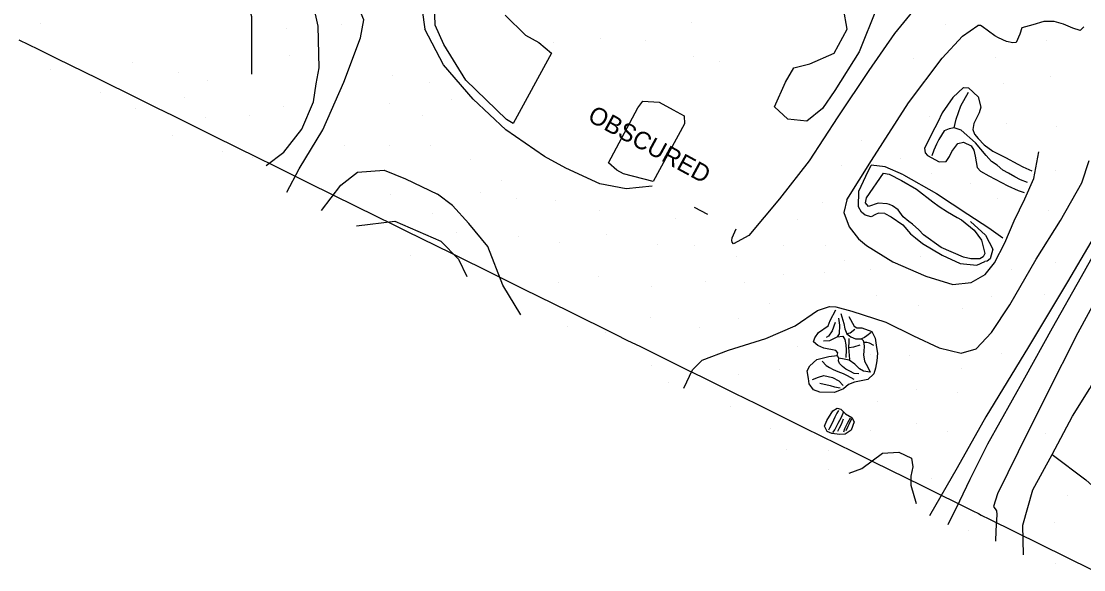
# Model space of a CAD drawing. Extents: x 1497074 to 1501343, y 481943 to 486114.
# Drawn here: x 1498383.4 to 1498743.8, y 482971.5 to 483157.8 of the extents above; entities that cross this region are included whole.
import ezdxf

# ---------------------------------------------------------------- set-up
doc = ezdxf.new("R2010")
doc.units = 0
for name, color, linetype in [('PH Exist DTM Boundary', 7, 'Continuous'), ('PH Exist DTM Breakline', 7, 'Continuous'), ('PH Exist DTM Obscure Area', 7, 'Continuous'), ('PH Exist DTM Obscure Area Text', 7, 'Continuous'), ('PH Exist DTM Point', 7, 'Continuous')]:
    doc.layers.add(name, color=color, linetype=linetype)

msp = doc.modelspace()

# ---------------------------------------------------------------- linework, layer by layer
at = {"layer": 'PH Exist DTM Boundary'}
msp.add_lwpolyline([(1498382.59, 483151.49), (1498389.09, 483148.28), (1498395.45, 483145.13), (1498409.09, 483138.39), (1498423.04, 483131.49), (1498427.09, 483129.49), (1498429.09, 483128.5), (1498435, 483125.58), (1498449.09, 483118.61), (1498463.5, 483111.49), (1498469.09, 483108.73), (1498480.62, 483103.03), (1498489.09, 483098.84), (1498503.96, 483091.49), (1498509.09, 483088.95), (1498514.11, 483086.47), (1498529.09, 483079.07), (1498544.41, 483071.49), (1498549.09, 483069.18), (1498553.66, 483066.92), (1498569.09, 483059.29), (1498584.87, 483051.49), (1498589.09, 483049.4), (1498593.22, 483047.37), (1498609.09, 483039.52), (1498614.46, 483036.86), (1498625.33, 483031.49), (1498629.09, 483029.63), (1498632.77, 483027.81), (1498649.09, 483019.74), (1498665.78, 483011.49), (1498669.09, 483009.86), (1498672.32, 483008.26), (1498689.09, 482999.97), (1498706.24, 482991.49), (1498708.15, 482990.55), (1498709.09, 482990.08), (1498711.88, 482988.71), (1498729.09, 482980.2), (1498746.7, 482971.49)], dxfattribs=at)
at = {"layer": 'PH Exist DTM Breakline'}
for points in [[(1498622, 483355.41), (1498618.79, 483354.17), (1498613.28, 483351.31), (1498611.12, 483349.07), (1498607.14, 483341.75), (1498600.37, 483328.8), (1498590.44, 483310.58), (1498579.89, 483289.02), (1498569.64, 483267.13), (1498541.67, 483216.49), (1498520.52, 483170.27), (1498519.37, 483161.56), (1498520.31, 483155.11)], [(1498473.5, 483099.7), (1498477.7, 483107.63), (1498485.71, 483120.88), (1498492.76, 483137.06), (1498498.46, 483152.11), (1498499.56, 483158.23), (1498497.41, 483163.31), (1498492.81, 483171.54), (1498485.39, 483183.11), (1498476.9, 483196.32), (1498465.76, 483214.45), (1498460.67, 483224.32), (1498454.36, 483237.29), (1498449.93, 483250.27), (1498448.07, 483254.92), (1498444.24, 483260.82)], [(1498466.41, 483108.81), (1498472.44, 483113.33), (1498478.59, 483121.09), (1498482.51, 483130.41), (1498483.46, 483136.54), (1498484.47, 483141.97), (1498484.07, 483156.03), (1498481.75, 483166.82), (1498477.89, 483172.53), (1498465.22, 483191.55), (1498454.7, 483209.94), (1498449.46, 483223.82), (1498446.86, 483233.24), (1498445.32, 483241.84)], [(1498432.89, 483220.53), (1498435.79, 483209.89), (1498446.48, 483192.53), (1498457.32, 483173.56), (1498461.44, 483159.41), (1498461.52, 483139.75)], [(1498818.81, 483215.1), (1498811.68, 483200.54), (1498801.74, 483180.25), (1498791.19, 483160.99), (1498777.43, 483137.66), (1498760.89, 483107.72), (1498738.31, 483069.26), (1498725.13, 483047.23), (1498710.67, 483023.47), (1498700.89, 483006.05), (1498691.51, 482989.84)], [(1498690.35, 483166.84), (1498679.61, 483153.61), (1498670.9, 483141.06), (1498660.42, 483125.33), (1498650.63, 483110.31), (1498640.67, 483097.48), (1498630.16, 483085), (1498625.01, 483082.22), (1498624.58, 483082.7), (1498624.44, 483083.3), (1498624.56, 483084.26), (1498625.95, 483087.26)], [(1498723.43, 482976.61), (1498723.19, 482986.62), (1498726.6, 482998.6), (1498733.13, 483010.6), (1498740, 483023.68), (1498745.96, 483033.07), (1498748.35, 483037.63), (1498751.99, 483044.55), (1498753.5, 483047.42), (1498759.16, 483055.95), (1498769.45, 483069.56), (1498780.28, 483085.88), (1498790.78, 483105.07), (1498801.36, 483124.01), (1498812.53, 483143.77), (1498827.29, 483166.27)], [(1498743.89, 483155.89), (1498742.64, 483154.66), (1498740.11, 483155.39), (1498736.99, 483156.78), (1498733.85, 483157.72), (1498730.28, 483157.72), (1498726.58, 483156.58), (1498722.84, 483155.57), (1498722.18, 483153.32), (1498720.96, 483150.52), (1498719.81, 483150.41), (1498717.58, 483150.92), (1498714.96, 483152.11), (1498713.64, 483152.81), (1498709.37, 483156), (1498708.8, 483156.26), (1498707.91, 483156.32)], [(1498597.47, 483101.79), (1498588.64, 483100.9), (1498579.69, 483102.58), (1498568.18, 483107.85), (1498560.94, 483111.79), (1498547.72, 483120.9), (1498536.65, 483131.32), (1498526.66, 483142.95), (1498520.31, 483155.11)], [(1498663.48, 483097.08), (1498671.83, 483110.43), (1498684.34, 483130.03), (1498695.86, 483145.21), (1498702.75, 483152.74), (1498707.91, 483156.32)], [(1498703.04, 483135.22), (1498699.38, 483131.85), (1498695.82, 483126.6), (1498694.31, 483123.43), (1498693.3, 483121.57), (1498689.85, 483114.66), (1498690.03, 483113.04), (1498690.78, 483112.18), (1498694.8, 483109.99), (1498697.18, 483110.08), (1498698.24, 483111.86), (1498699.12, 483113.58), (1498701.16, 483116.28), (1498703.03, 483116.7), (1498705.69, 483115.5), (1498706.55, 483113.93), (1498706.99, 483111.93), (1498707.63, 483108.09), (1498708.8, 483106.81), (1498711.63, 483105.3), (1498715.95, 483103.01), (1498718.03, 483101.87), (1498721.55, 483100.27), (1498723.66, 483099.57)], [(1498699.86, 483121.54), (1498700.58, 483124.52), (1498702.13, 483129.06), (1498704.7, 483133.66)], [(1498703.04, 483135.22), (1498704.73, 483135.2), (1498708.05, 483132.05), (1498708.87, 483128.56), (1498708.39, 483126.67), (1498706.56, 483123.02), (1498706.21, 483120.97), (1498706.76, 483119.4), (1498708.07, 483117.91), (1498710.04, 483115.82), (1498713.02, 483113.67), (1498717.24, 483111.45), (1498721.43, 483109.25), (1498723.14, 483108.34), (1498726.2, 483106.96)], [(1498724.71, 483103), (1498722.34, 483103.93), (1498720.47, 483104.9), (1498718.32, 483106.19), (1498716.35, 483107.22), (1498714.45, 483108.91), (1498712.6, 483110.09), (1498710.77, 483112.21), (1498707.11, 483116.47), (1498702.21, 483120.74), (1498699.86, 483121.54), (1498698.17, 483121.18), (1498696.43, 483120.52), (1498694.66, 483117.62), (1498693.9, 483116.04), (1498693.03, 483113.98), (1498692.3, 483112.1)], [(1498659.76, 483060.76), (1498665.21, 483059.3), (1498676.68, 483055.58), (1498686.08, 483050.92), (1498694.83, 483046.91), (1498702.25, 483045.05), (1498707.34, 483046.55), (1498712.51, 483052.09), (1498718.73, 483061.49), (1498727.75, 483076.99), (1498735.96, 483090.06), (1498743.14, 483102.93), (1498745.7, 483110.45)], [(1498670.13, 483081.59), (1498679.1, 483076.07), (1498690.29, 483071.21), (1498699.42, 483068.32), (1498705.62, 483069.02), (1498710.37, 483071.8), (1498713.57, 483075.68), (1498717.09, 483082.51), (1498720.22, 483090.03), (1498723.9, 483097.44), (1498726.89, 483104.35), (1498728.65, 483113.42)], [(1498485.24, 483093.52), (1498491.76, 483102.13), (1498497.46, 483106.48), (1498506.46, 483107.13), (1498513.77, 483104.23), (1498524.63, 483099.09)], [(1498676.37, 483092.46), (1498674.26, 483092.55), (1498673.23, 483092.08), (1498671.75, 483091.39), (1498669.64, 483091.87), (1498668.47, 483092.95), (1498667.47, 483094.78), (1498667.53, 483100.02), (1498669.93, 483105.17), (1498671.73, 483108.87)], [(1498682.71, 483105.58), (1498676.46, 483108.28), (1498671.73, 483108.87)], [(1498677.09, 483095.72), (1498674.13, 483096.01), (1498670.82, 483094.86), (1498669.81, 483096.14), (1498670.18, 483097.79), (1498675.91, 483106.14), (1498677.85, 483105.87), (1498682.03, 483103.7)], [(1498682.03, 483103.7), (1498687.1, 483100.76), (1498692.65, 483096.46), (1498694.79, 483094.88), (1498697.64, 483093.06), (1498700.9, 483091.1), (1498702.37, 483090.31), (1498706.69, 483086.76), (1498709.2, 483083.4), (1498710.32, 483078.86), (1498709.7, 483077.79), (1498708.53, 483077.07), (1498705.49, 483077.09), (1498703.03, 483077.67), (1498695.43, 483080.89), (1498689.48, 483085.18), (1498687.88, 483086.89), (1498685.7, 483088.87), (1498684.46, 483089.74), (1498682.59, 483091.34), (1498680.83, 483093.67), (1498678.97, 483095.03), (1498677.93, 483095.56), (1498677.09, 483095.72)], [(1498682.71, 483105.58), (1498693.89, 483099.24), (1498704.5, 483092.2), (1498711.68, 483087.64), (1498716.38, 483084.2)], [(1498552.85, 483058.11), (1498546.7, 483068.19), (1498541.62, 483081.26), (1498535.26, 483089.1), (1498529.7, 483095.23), (1498524.63, 483099.09)], [(1498663.48, 483097.08), (1498662.5, 483092.8), (1498664.22, 483087.96), (1498667.46, 483083.83), (1498670.13, 483081.59)], [(1498758.18, 483097.82), (1498752.44, 483087.91), (1498742.94, 483070.94), (1498733.07, 483053.55), (1498723.73, 483036.59), (1498711.24, 483014.09), (1498705.24, 483002.11), (1498701.65, 482994.77), (1498697.72, 482986.74)], [(1498616.29, 483092.09), (1498611.77, 483094.47)], [(1498676.37, 483092.46), (1498678.45, 483091.36), (1498682.47, 483088.65), (1498685.1, 483085.62), (1498686.72, 483084.17), (1498689.16, 483082.26), (1498695.75, 483078.33), (1498701.94, 483075.53), (1498707.61, 483074.97), (1498710.28, 483076.21)], [(1498497.1, 483088.24), (1498510.12, 483089.83), (1498525.75, 483083.07), (1498531.74, 483076.95), (1498534.55, 483071.07)], [(1498705.46, 483089.77), (1498710.54, 483085.14), (1498713.04, 483080.32), (1498712.11, 483077.11), (1498711.04, 483076.33), (1498710.28, 483076.21)], [(1498762.81, 483091.23), (1498762.1, 483088.61), (1498753.86, 483073.98), (1498741.88, 483051.9), (1498731.08, 483030.72), (1498721.55, 483011.5), (1498714.54, 482997.29), (1498713.19, 482993.01), (1498714.23, 482991.56), (1498714.35, 482990.27), (1498714.01, 482984.68), (1498713.95, 482981.18)], [(1498608.13, 483033.13), (1498611.08, 483039.33), (1498614.34, 483042.62), (1498623.37, 483046.04), (1498636.02, 483049.99), (1498645.96, 483054.32), (1498653.51, 483059.56), (1498657.57, 483060.85), (1498659.76, 483060.76)], [(1498664.17, 483057.52), (1498665.9, 483054.21), (1498666.86, 483053.61), (1498668.57, 483053.61), (1498671.98, 483052.41), (1498673.05, 483050.17), (1498673.49, 483046.99), (1498673.92, 483044.99), (1498673.64, 483042.46), (1498673.21, 483039.91), (1498672.57, 483037.98), (1498670.58, 483036.09), (1498666.06, 483035.18), (1498664, 483034.35), (1498662.36, 483032.9), (1498659.26, 483031.68), (1498654.35, 483031.8), (1498652.1, 483032.56), (1498650.73, 483034.59), (1498650.46, 483036.43), (1498650.03, 483039.01), (1498650.86, 483040.78), (1498653.28, 483042.86), (1498657.39, 483043.95), (1498660.18, 483044.24), (1498660.41, 483045.2), (1498659.75, 483045.92), (1498655.63, 483046.77), (1498653.61, 483047.68)], [(1498653.61, 483047.68), (1498652.19, 483048.87), (1498652.55, 483050.28), (1498653.89, 483052.11), (1498657.11, 483054.27), (1498657.8, 483056.12), (1498659.72, 483059.76)], [(1498660.61, 483056.88), (1498661.03, 483054.51), (1498660.81, 483051.62), (1498660.23, 483050.63)], [(1498661.43, 483058.47), (1498662.46, 483055.11), (1498662.79, 483053.34), (1498663.51, 483051.6), (1498664.8, 483050.59), (1498666.38, 483049.94), (1498668.45, 483049.93), (1498669.03, 483049.36), (1498669.26, 483048.34), (1498669.33, 483047.36), (1498669.24, 483045.67), (1498669.09, 483044.47), (1498669.4, 483042.3), (1498669.99, 483041.31), (1498670.58, 483040.28), (1498671.39, 483038.54)], [(1498659.56, 483055.51), (1498658.49, 483052.62), (1498657.28, 483050.86), (1498656.44, 483050.42)], [(1498666.21, 483053.11), (1498664.57, 483051.83), (1498663.51, 483051.6)], [(1498655.53, 483049.19), (1498657.7, 483049.31), (1498660.23, 483050.63), (1498662.15, 483050.77), (1498662.74, 483049.73), (1498663.08, 483047.92), (1498663.25, 483046.19), (1498663.08, 483043.62)], [(1498664.46, 483042.89), (1498664.11, 483046.97), (1498664.22, 483048.92), (1498664.23, 483049.99)], [(1498671.67, 483052.04), (1498670.24, 483050.89), (1498669.43, 483050.34), (1498668.45, 483049.93)], [(1498664.11, 483046.97), (1498665.86, 483047.19), (1498668.03, 483047.91)], [(1498672.63, 483047.61), (1498671.15, 483048.39), (1498670.21, 483048.68), (1498669.48, 483048.62)], [(1498655.09, 483042.33), (1498656.49, 483040.89), (1498657.59, 483040.22), (1498658.86, 483039.55), (1498660.45, 483038.81), (1498662.19, 483038.16), (1498663.59, 483037.46), (1498665.87, 483036.2)], [(1498671.39, 483038.54), (1498669.14, 483038.89), (1498667.78, 483039.71), (1498666.14, 483041.33), (1498664.29, 483042.62), (1498662.57, 483043), (1498660.73, 483043.38), (1498660.26, 483044.11)], [(1498667.57, 483038.08), (1498665.99, 483038.15), (1498664.47, 483038.95), (1498663.16, 483039.63), (1498661.99, 483040.51), (1498660.95, 483041.55), (1498660.6, 483042.45), (1498660.73, 483043.38)], [(1498651.78, 483036.11), (1498653.83, 483036.9), (1498655.68, 483037.46), (1498658.6, 483036.77), (1498660.8, 483035.61), (1498662.23, 483034.12)], [(1498654.34, 483034.83), (1498657.8, 483034.02), (1498659.3, 483033.6), (1498661.21, 483033.28)], [(1498663.03, 483024.41), (1498665.14, 483023.18), (1498666, 483021.77), (1498664.89, 483018.87), (1498662.88, 483017.5), (1498661.07, 483017.37), (1498658.41, 483017.72), (1498656.74, 483018.49), (1498655.93, 483020.2), (1498656.68, 483022.17), (1498658.76, 483025.42), (1498660.23, 483026.36), (1498661.41, 483026.04), (1498662.32, 483025.11), (1498663.03, 483024.41)], [(1498660.68, 483025.63), (1498660.07, 483024.67), (1498659.34, 483023.28), (1498658.51, 483021.26), (1498657.57, 483019.58), (1498657.21, 483018.88)], [(1498662.32, 483025.11), (1498661.55, 483023.22), (1498660.46, 483021.15), (1498660, 483020.28), (1498659.39, 483019.12), (1498658.59, 483018.11)], [(1498662.26, 483022.63), (1498661.5, 483020.82), (1498660.85, 483019.59), (1498660.28, 483018.5)], [(1498664.59, 483022.94), (1498663.73, 483021.34), (1498662.71, 483019.39), (1498662.32, 483018.2)], [(1498665.07, 483022.78), (1498664.14, 483020.83), (1498663.79, 483020.19), (1498663.16, 483018.7)], [(1498664.21, 483004.34), (1498668.56, 483005.89), (1498675.57, 483011.05), (1498681.1, 483011.38), (1498685.35, 483009.39), (1498685.89, 483006.47), (1498685.22, 483003.32), (1498685.19, 483000.21), (1498687.01, 482993.98)], [(1498733.13, 483010.6), (1498744.5, 483002.01), (1498756.16, 482991.5), (1498768.41, 482981.98), (1498782.44, 482971.95)]]:
    msp.add_lwpolyline(points, dxfattribs=at)
at = {"layer": 'PH Exist DTM Obscure Area'}
for points in [[(1498563.25, 483146.89), (1498550.31, 483123.08), (1498548.01, 483124.34), (1498534.25, 483137.76), (1498526.71, 483149.88), (1498523.82, 483156.47), (1498523.43, 483167.26)], [(1498673.64, 483162.36), (1498667.66, 483147.32), (1498659.43, 483134.19), (1498655.15, 483128.13), (1498649.84, 483123.8), (1498643.45, 483124.54), (1498638.96, 483128.64), (1498642.66, 483137.02), (1498645.46, 483141.92), (1498650.89, 483143.31), (1498659.17, 483146.9), (1498663.58, 483155.01), (1498662.33, 483162.12)], [(1498547.6, 483159.87), (1498554.46, 483153), (1498559.02, 483150.53), (1498563.25, 483146.89)], [(1498608.34, 483122.91), (1498597.72, 483103.38), (1498587.71, 483105.99), (1498585.48, 483107.2), (1498582.59, 483109.63), (1498592.54, 483128.31), (1498594.25, 483130.64), (1498599.74, 483130.33), (1498604.53, 483127.73), (1498608.26, 483125.58), (1498608.34, 483122.91)]]:
    msp.add_lwpolyline(points, dxfattribs=at)
at = {"layer": 'PH Exist DTM Point'}
for p, q in [((1498610.71, 483157.38), (1498610.71, 483157.38)), ((1498389.9, 483156.94), (1498389.9, 483156.94)), ((1498473.25, 483155.28), (1498473.25, 483155.28)), ((1498492.07, 483156.51), (1498492.07, 483156.51)), ((1498696.87, 483156.77), (1498696.87, 483156.77)), ((1498564.03, 483150.46), (1498564.03, 483150.46)), ((1498580.02, 483151.8), (1498580.02, 483151.8)), ((1498595.28, 483151.15), (1498595.28, 483151.15)), ((1498731.1, 483151.35), (1498731.1, 483151.35)), ((1498421.21, 483143.9), (1498421.21, 483143.9)), ((1498474.3, 483146.12), (1498474.3, 483146.12)), ((1498611.6, 483145.77), (1498611.6, 483145.77)), ((1498620.27, 483144.13), (1498620.27, 483144.13)), ((1498685.97, 483144.99), (1498685.97, 483144.99)), ((1498713.95, 483145.61), (1498713.95, 483145.61)), ((1498393.36, 483141.45), (1498393.36, 483141.45)), ((1498436.79, 483140.24), (1498436.79, 483140.24)), ((1498446.59, 483137.64), (1498446.59, 483137.64)), ((1498509.2, 483139.25), (1498509.2, 483139.25)), ((1498521.87, 483136.93), (1498521.87, 483136.93)), ((1498716.71, 483136.69), (1498716.71, 483136.69)), ((1498732.49, 483139.09), (1498732.49, 483139.09)), ((1498410.15, 483133.59), (1498410.15, 483133.59)), ((1498438.69, 483131.83), (1498438.69, 483131.83)), ((1498472.41, 483128.97), (1498472.41, 483128.97)), ((1498508.3, 483129.93), (1498508.3, 483129.93)), ((1498529.46, 483131.17), (1498529.46, 483131.17)), ((1498421.99, 483128.2), (1498421.99, 483128.2)), ((1498446.03, 483125.23), (1498446.03, 483125.23)), ((1498460.68, 483125.82), (1498460.68, 483125.82)), ((1498519.54, 483125.7), (1498519.54, 483125.7)), ((1498691.55, 483125.55), (1498691.55, 483125.55)), ((1498717.75, 483123.12), (1498717.75, 483123.12)), ((1498734.51, 483122.11), (1498734.51, 483122.11)), ((1498434.83, 483119.1), (1498434.83, 483119.1)), ((1498492.95, 483115.64), (1498492.95, 483115.64)), ((1498508.35, 483115.5), (1498508.35, 483115.5)), ((1498522.09, 483115.62), (1498522.09, 483115.62)), ((1498668.51, 483117.24), (1498668.51, 483117.24)), ((1498451.51, 483113.5), (1498451.51, 483113.5)), ((1498461.86, 483111.44), (1498461.86, 483111.44)), ((1498535.76, 483110.65), (1498535.76, 483110.65)), ((1498681.81, 483111.07), (1498681.81, 483111.07)), ((1498661.77, 483108.94), (1498661.77, 483108.94)), ((1498734.31, 483107.08), (1498734.31, 483107.08)), ((1498546.15, 483103.76), (1498546.15, 483103.76)), ((1498692.04, 483106.22), (1498692.04, 483106.22)), ((1498539.27, 483099.75), (1498539.27, 483099.75)), ((1498705.42, 483102.67), (1498705.42, 483102.67)), ((1498508.58, 483099.04), (1498508.58, 483099.04)), ((1498551.27, 483097.45), (1498551.27, 483097.45)), ((1498564.69, 483096.88), (1498564.69, 483096.88)), ((1498655.3, 483096.25), (1498655.3, 483096.25)), ((1498714.5, 483097.69), (1498714.5, 483097.69)), ((1498522.73, 483092.47), (1498522.73, 483092.47)), ((1498579.71, 483093.47), (1498579.71, 483093.47)), ((1498731.73, 483093.34), (1498731.73, 483093.34)), ((1498605.23, 483090.93), (1498605.23, 483090.93)), ((1498646.8, 483090.27), (1498646.8, 483090.27)), ((1498531.13, 483086.14), (1498531.13, 483086.14)), ((1498581.96, 483085.41), (1498581.96, 483085.41)), ((1498551.9, 483084.54), (1498551.9, 483084.54)), ((1498565.87, 483082.65), (1498565.87, 483082.65)), ((1498599.23, 483081.8), (1498599.23, 483081.8)), ((1498642.11, 483081.72), (1498642.11, 483081.72)), ((1498656.29, 483081.77), (1498656.29, 483081.77)), ((1498515.27, 483078.37), (1498515.27, 483078.37)), ((1498611.82, 483081.46), (1498611.82, 483081.46)), ((1498625.96, 483077.86), (1498625.96, 483077.86)), ((1498662.68, 483076.62), (1498662.68, 483076.62)), ((1498688.58, 483077.89), (1498688.58, 483077.89)), ((1498734.39, 483075.98), (1498734.39, 483075.98)), ((1498579.14, 483071.16), (1498579.14, 483071.16)), ((1498641.81, 483071.59), (1498641.81, 483071.59)), ((1498655.74, 483072.48), (1498655.74, 483072.48)), ((1498671.52, 483073.62), (1498671.52, 483073.62)), ((1498719.16, 483073.44), (1498719.16, 483073.44)), ((1498565.73, 483069.18), (1498565.73, 483069.18)), ((1498597.32, 483067.66), (1498597.32, 483067.66)), ((1498615.63, 483069.44), (1498615.63, 483069.44)), ((1498628.91, 483068.95), (1498628.91, 483068.95)), ((1498673.43, 483064.46), (1498673.43, 483064.46)), ((1498712.65, 483064.42), (1498712.65, 483064.42)), ((1498730.4, 483064.94), (1498730.4, 483064.94)), ((1498637.26, 483062.06), (1498637.26, 483062.06)), ((1498687.7, 483061.31), (1498687.7, 483061.31)), ((1498702.64, 483060.36), (1498702.64, 483060.36)), ((1498596.85, 483057.15), (1498596.85, 483057.15)), ((1498626.77, 483056.91), (1498626.77, 483056.91)), ((1498568.72, 483054.19), (1498568.72, 483054.19)), ((1498613.34, 483053.7), (1498613.34, 483053.7)), ((1498581.67, 483052.06), (1498581.67, 483052.06)), ((1498646.67, 483047.32), (1498646.67, 483047.32)), ((1498671.41, 483044.63), (1498671.41, 483044.63)), ((1498684.71, 483044.1), (1498684.71, 483044.1)), ((1498715.78, 483044.82), (1498715.78, 483044.82)), ((1498597.07, 483040.97), (1498597.07, 483040.97)), ((1498640.57, 483039.56), (1498640.57, 483039.56)), ((1498702.44, 483039.88), (1498702.44, 483039.88)), ((1498602.96, 483034.97), (1498602.96, 483034.97)), ((1498626.78, 483037.65), (1498626.78, 483037.65)), ((1498687.24, 483032.61), (1498687.24, 483032.61)), ((1498700.87, 483031.77), (1498700.87, 483031.77)), ((1498673.81, 483028.61), (1498673.81, 483028.61)), ((1498624.12, 483026.99), (1498624.12, 483026.99)), ((1498657.89, 483025.31), (1498657.89, 483025.31)), ((1498687.09, 483021.07), (1498687.09, 483021.07)), ((1498637.62, 483019.54), (1498637.62, 483019.54)), ((1498671.44, 483018.87), (1498671.44, 483018.87)), ((1498697.76, 483018.38), (1498697.76, 483018.38)), ((1498730.8, 483017.7), (1498730.8, 483017.7)), ((1498642.95, 483012.18), (1498642.95, 483012.18)), ((1498657.27, 483011.85), (1498657.27, 483011.85)), ((1498657.08, 483005.44), (1498657.08, 483005.44)), ((1498692.18, 483002.39), (1498692.18, 483002.39)), ((1498738.37, 482996.69), (1498738.37, 482996.69)), ((1498704.78, 482984.74), (1498704.78, 482984.74)), ((1498733.76, 482987.45), (1498733.76, 482987.45)), ((1498734.1, 482973.74), (1498734.1, 482973.74))]:
    msp.add_line(p, q, dxfattribs=at)

# ---------------------------------------------------------------- texts
at = {"layer": 'PH Exist DTM Obscure Area Text'}
msp.add_text('OBSCURED', height=6, rotation=331.4703, dxfattribs=at).set_placement((1498575.13, 483124.17))

doc.saveas('drawing.dxf')
